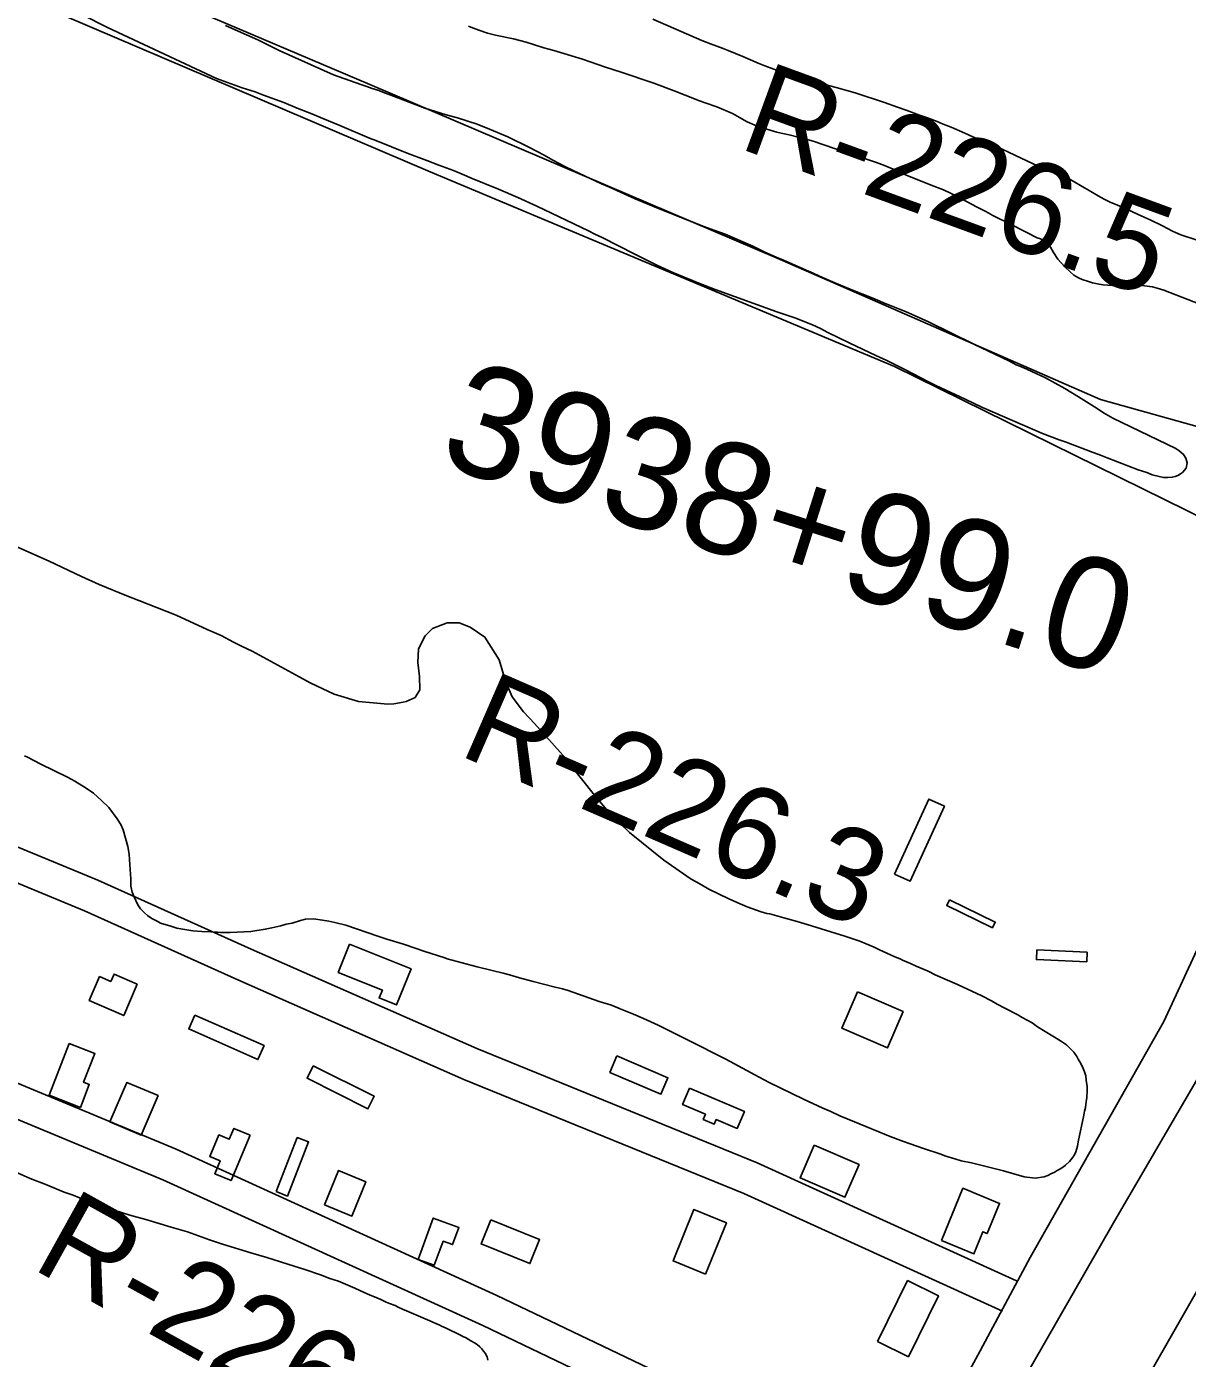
# Model space of a CAD drawing. Extents: x 3297716 to 3335574, y 688621 to 713991.
# Drawn here: x 3317870 to 3318912, y 695705 to 696901 of the extents above; entities that cross this region are included whole.
import ezdxf

# ---------------------------------------------------------------- set-up
doc = ezdxf.new("R2010")
doc.units = 0
for name, color, linetype in [('V-BLDG-OTLN', 7, 'Continuous'), ('V-LEVE-TOET', 7, 'Continuous'), ('V-RIVR-RANG-IDEN', 7, 'Continuous'), ('V-ROAD-CNTR', 7, 'Continuous'), ('V-SITE-VEGE', 7, 'Continuous'), ('V-SURV-IDEN', 7, 'Continuous'), ('V-SURV-LINE', 7, 'Continuous'), ('V-UTIL-LINE', 7, 'Continuous')]:
    doc.layers.add(name, color=color, linetype=linetype)

msp = doc.modelspace()

# ---------------------------------------------------------------- linework, layer by layer
at = {"layer": 'V-BLDG-OTLN'}
for points in [[(3318649.1, 696139.7), (3318679.9, 696207.1), (3318693.9, 696200.7), (3318663.1, 696133.4)], [(3318698.5, 696116.7), (3318739.6, 696096.7), (3318737.1, 696091.7), (3318696.1, 696111.7)], [(3318159.8, 696076.8), (3318215.1, 696054.7), (3318202.2, 696022.3), (3318186.5, 696028.6), (3318189.4, 696035.7), (3318149.8, 696051.6)], [(3318777, 696071.7), (3318822.1, 696069.7), (3318821.7, 696061.1), (3318776.6, 696063.1)], [(3317969.4, 696041), (3317957.2, 696012.8), (3317926.2, 696026.3), (3317935.5, 696047.8), (3317945.6, 696043.4), (3317948.5, 696050)], [(3318615.9, 696034.1), (3318656.9, 696016.4), (3318642.9, 695983.7), (3318601.9, 696001.4)], [(3318021.1, 696013.3), (3318083.2, 695985.8), (3318077.7, 695973.3), (3318015.6, 696000.8)], [(3317908.3, 695987.6), (3317931.3, 695978.6), (3317921.2, 695953), (3317926.3, 695951), (3317918.3, 695930.4), (3317890.2, 695941.4)], [(3318399.9, 695976.5), (3318445.7, 695956.8), (3318439.4, 695942.1), (3318393.6, 695961.8)], [(3318127.4, 695967.7), (3318182.1, 695940.4), (3318176.4, 695929.2), (3318121.8, 695956.5)], [(3317944.8, 695917.3), (3317960, 695952.8), (3317988, 695940.9), (3317972.8, 695905.3)], [(3318465, 695947.5), (3318514.4, 695926.7), (3318507.9, 695911.4), (3318489, 695919.4), (3318487.3, 695915.3), (3318477.4, 695919.5), (3318479.4, 695924.2), (3318458.9, 695932.9)], [(3318070.6, 695905.4), (3318053.6, 695864.7), (3318038.9, 695870.8), (3318043.7, 695882.4), (3318034.4, 695886.3), (3318042.6, 695905.7), (3318052, 695901.8), (3318056.1, 695911.5)], [(3318094.1, 695854.7), (3318112.9, 695903.2), (3318123.1, 695899.3), (3318104.2, 695850.7)], [(3318577, 695896.4), (3318617.4, 695879), (3318604.7, 695849.6), (3318564.4, 695867.1)], [(3318137.4, 695842.8), (3318150, 695873.6), (3318174.5, 695863.6), (3318162, 695832.8)], [(3318691.3, 695810.7), (3318710.6, 695857.7), (3318743.5, 695844.2), (3318732.4, 695817.1), (3318728.5, 695818.7), (3318720.4, 695798.8)], [(3318221.5, 695793.9), (3318235.1, 695831), (3318258.1, 695822.6), (3318252.4, 695807.1), (3318244, 695810.2), (3318236, 695788.6)], [(3318286.7, 695829.5), (3318330.6, 695811.7), (3318321.8, 695790.1), (3318278, 695807.8)], [(3318479.6, 695780.7), (3318450.4, 695792.5), (3318469.1, 695838.7), (3318498.3, 695826.8)], [(3318634, 695720.2), (3318660.9, 695774.8), (3318688.6, 695761.2), (3318661.7, 695706.5)]]:
    msp.add_lwpolyline(points, close=True, dxfattribs=at)
at = {"layer": 'V-LEVE-TOET'}
msp.add_lwpolyline([(3317652, 694015.5), (3317668.6, 694039.1), (3317749.2, 694161.4), (3317845.8, 694302.5), (3317960.2, 694468), (3318063.4, 694619.5), (3318169.3, 694770.4), (3318287.1, 694939.4), (3318393.6, 695095.1), (3318461.1, 695189.1), (3318541.9, 695305.9), (3318564.2, 695344), (3318624, 695448.7), (3318714.8, 695601.3), (3318772.1, 695698.4), (3318845.7, 695826.7), (3318919.3, 695952.9), (3318961.3, 696029.8)], dxfattribs=at)
at = {"layer": 'V-ROAD-CNTR'}
for points in [[(3318232.4, 696770.3), (3317577.6, 697050), (3317151.6, 697231.9), (3316818.8, 697364.8), (3316221.7, 697622), (3316112.7, 697676)], [(3318232.4, 696770.3), (3318649.1, 696595.7), (3318972.2, 696436.3), (3319007.9, 696418.5), (3319026.2, 696396.9), (3319039.9, 696371.9), (3319042.2, 696353.2), (3319028.3, 696304.5), (3318891, 696007.4), (3318771, 695795.6), (3318724, 695707.8), (3318668.7, 695606.4), (3318611.5, 695513.5), (3318524, 695352.8), (3318400.7, 695174.7), (3318250.6, 694958.6), (3318065.2, 694686.1), (3317923.9, 694483.9), (3317766.8, 694258.3), (3317645.7, 694083.5), (3317602.2, 694018.4)], [(3318758.7, 695774.6), (3318525.8, 695880.5), (3318274.1, 695983.1), (3318071.7, 696072.3), (3317933.9, 696134.4), (3317749.1, 696210.8), (3317545.1, 696308.6), (3317365.3, 696379.8), (3317155.6, 696474.5)], [(3318746.2, 695747.3), (3318513.9, 695853), (3318262.4, 695955.4), (3318059.5, 696044.9), (3317922, 696106.8), (3317736.8, 696183.4), (3317533.1, 696281.1), (3317353.6, 696352.2), (3317143.2, 696447.2)], [(3317547.5, 696161.9), (3317580.6, 696112.7), (3317604.1, 696074.3), (3317639.5, 696040.3), (3317673, 696030.5), (3318004.3, 695892.7), (3318292.3, 695761.6), (3318510, 695657.3), (3318617.1, 695613.5), (3318657.6, 695588)], [(3317527.1, 696138.5), (3317555.4, 696096.5), (3317580.5, 696055.4), (3317624, 696013.6), (3317663, 696002.2), (3317992.3, 695865.2), (3318279.6, 695734.4), (3318497.9, 695629.8), (3318603.3, 695586.7), (3318641.6, 695562.6)]]:
    msp.add_lwpolyline(points, dxfattribs=at)
at = {"layer": 'V-SITE-VEGE'}
for points in [[(3318831.2, 696557.8), (3318836.7, 696554), (3318845.2, 696549.1), (3318853.3, 696545.2), (3318877.6, 696533.7), (3318901.7, 696521.9), (3318904.7, 696520), (3318908.7, 696516.7), (3318910.7, 696513.4), (3318911.8, 696509), (3318911.1, 696504.2), (3318907.8, 696500.5), (3318905.9, 696499.1), (3318903.6, 696497.8), (3318901.1, 696496.8), (3318898.5, 696496.2), (3318894.1, 696495.8), (3318890.6, 696496), (3318886.9, 696496.7), (3318880.4, 696498.4), (3318875.6, 696500.3), (3318867.8, 696502.9), (3318840, 696513.6), (3318834, 696516), (3318825, 696519.3), (3318803.3, 696527.6), (3318797.1, 696529.6), (3318782.1, 696535.5), (3318728.1, 696558.8), (3318712.6, 696566.1), (3318686.2, 696578.6), (3318681, 696581.2), (3318672.7, 696585.4), (3318658.5, 696592.8), (3318642.3, 696601), (3318632.4, 696605.5), (3318609.1, 696616.6), (3318588.8, 696626.5), (3318582.6, 696629.6), (3318575.5, 696632.9), (3318559.7, 696639.3), (3318543.6, 696644.8), (3318488.2, 696664.6), (3318476.4, 696669.1), (3318460.2, 696675.7), (3318450.3, 696680), (3318436.5, 696686.4), (3318416, 696696.5), (3318386.7, 696711.4), (3318380.2, 696714.3), (3318374.4, 696717.3), (3318328.1, 696739.5), (3318311, 696747.4), (3318293.7, 696754.9), (3318269.9, 696764.5), (3318261, 696768.3), (3318253.1, 696771.6), (3318240.1, 696776.3), (3318229.3, 696780.6), (3318211.8, 696787.2), (3318183.6, 696798.4), (3318177.9, 696800.5), (3318151.3, 696812.1), (3318135.8, 696818.3), (3318126.1, 696822.4), (3318112.8, 696827.6), (3318101, 696832.5), (3318082.7, 696839.2), (3318075.1, 696842.1), (3318063.6, 696845.9), (3318040.5, 696854.2), (3317942.5, 696900.1), (3317920.3, 696911.4)], [(3318432.2, 696907.4), (3318476.3, 696888.3), (3318484.1, 696885.4), (3318495.2, 696881.1), (3318499.8, 696879.3), (3318512.9, 696873.8), (3318526.8, 696867.8), (3318532.8, 696865.6), (3318540.7, 696862.4), (3318544.8, 696860.9), (3318556.4, 696857.1), (3318568.6, 696853.7), (3318596.7, 696846.1), (3318613.8, 696841.3), (3318640.3, 696832.6), (3318651.9, 696828.5), (3318659.7, 696825.8), (3318671.6, 696821.3), (3318678.9, 696818.8), (3318687.6, 696815.5), (3318692.7, 696813.3), (3318700, 696810.5), (3318712.3, 696805.2), (3318719.6, 696801.7), (3318724.2, 696799.7), (3318729.5, 696797.7), (3318741.4, 696792.7), (3318751.5, 696788), (3318773.6, 696777.4), (3318782.4, 696773.7), (3318793.5, 696769.4), (3318801.9, 696766), (3318807.5, 696763.2), (3318819.6, 696755.9), (3318823.8, 696753.7), (3318832.1, 696748.7), (3318837.5, 696745.8), (3318842.9, 696743.1), (3318856, 696737.6), (3318867.9, 696732), (3318878.8, 696727.2), (3318889.9, 696721.8), (3318898.8, 696717), (3318901.3, 696715.8), (3318906.1, 696713.8), (3318920.1, 696709.2)], [(3318048.6, 696901.9), (3318057.1, 696897.9), (3318077.6, 696888.8), (3318085.3, 696885), (3318096.6, 696879.2), (3318145.5, 696857.6), (3318170.2, 696848.8), (3318175.5, 696847.1), (3318180.3, 696845.2), (3318185.2, 696843.6), (3318192.3, 696840.9), (3318199.3, 696838.3), (3318227.4, 696827.6), (3318246.6, 696821.4), (3318256.8, 696818.8), (3318274.4, 696813.1), (3318285.7, 696808.8), (3318302, 696801.7), (3318321.6, 696792.2), (3318334.5, 696785.4), (3318342.4, 696780.9), (3318353.7, 696775), (3318360.6, 696771.5), (3318386, 696759.6), (3318393.3, 696756.6), (3318416.4, 696746.1), (3318435.8, 696737.9), (3318453.8, 696731), (3318478, 696721.4), (3318488, 696717.6), (3318497.2, 696714.3), (3318521.9, 696703.6), (3318532.1, 696698.5), (3318543.4, 696693.5), (3318547.5, 696692), (3318576.6, 696679.1), (3318584.4, 696675.5), (3318595.7, 696670.7), (3318614.4, 696662.9), (3318625.1, 696658.7), (3318631.9, 696656), (3318640.7, 696652.2), (3318646.3, 696650.1), (3318653.7, 696647.2), (3318659, 696644.9), (3318679.7, 696635.6), (3318720.5, 696615.6), (3318752.4, 696600.4), (3318758.4, 696597.1), (3318761.6, 696595.9), (3318768, 696593.1), (3318777, 696588.9), (3318784.6, 696585.3), (3318802, 696575.7), (3318814.4, 696568.4), (3318831.2, 696557.8)], [(3318792, 696697.8), (3318789.2, 696702.7), (3318786.4, 696706.1), (3318784.2, 696708.1), (3318780.3, 696710.2), (3318777.3, 696711.2), (3318754.4, 696722.9), (3318737.3, 696731.3), (3318731.2, 696734.6), (3318722.8, 696738.9), (3318710.5, 696745.5), (3318700, 696750.9), (3318693.1, 696754.1), (3318682.1, 696758.4), (3318660.5, 696767.2), (3318653.7, 696770.1), (3318649.5, 696772.1), (3318638.7, 696776.7), (3318631.2, 696779.4), (3318604.9, 696788.1), (3318576.1, 696798), (3318569.6, 696799.8), (3318564, 696801.2), (3318554.6, 696803.5), (3318547.3, 696805.1), (3318543.5, 696806.1), (3318534.6, 696808.6), (3318527.4, 696811), (3318523.9, 696812.3), (3318521.1, 696813.4), (3318516.8, 696815.3), (3318503.7, 696822.6), (3318489.6, 696828.8), (3318479.3, 696832.3), (3318474, 696834.2), (3318461.1, 696839.2), (3318451.4, 696843.1), (3318433.2, 696850.1), (3318403.9, 696859.8), (3318389.6, 696864.4), (3318369, 696871.6), (3318349.2, 696877.4), (3318343.3, 696879.3), (3318334.2, 696881.7), (3318325.1, 696884.6), (3318318.4, 696886.9), (3318307.2, 696889.8), (3318290.9, 696893.1), (3318283.7, 696895), (3318275.9, 696897.5), (3318268.7, 696900.2), (3318266.8, 696901.1)], [(3318928.7, 696649.4), (3318891.1, 696664.2), (3318885, 696666), (3318880.9, 696667), (3318878.2, 696667.5), (3318871.4, 696668.3), (3318861.7, 696668.4), (3318856.6, 696668.2), (3318844.8, 696668.3), (3318836.5, 696668.9), (3318832.8, 696669.5), (3318826.9, 696670.8), (3318823.2, 696671.8), (3318817.7, 696673.8), (3318814.3, 696675.3), (3318810.3, 696677.7), (3318806.8, 696680.5), (3318802.2, 696685), (3318795.7, 696691.9), (3318792, 696697.8)], [(3317850.5, 696438.6), (3317890.3, 696420.8), (3317919.3, 696407.1), (3317935.2, 696399.9), (3317959.9, 696389.7), (3317970.7, 696385.5), (3318004.4, 696372.3), (3318032.2, 696359.3), (3318044.6, 696354), (3318055.8, 696348), (3318062.8, 696344.5), (3318072.4, 696340), (3318108.8, 696320.3), (3318124.7, 696311.5), (3318146, 696301.4), (3318168.1, 696294.9), (3318194.2, 696292.3), (3318199.6, 696292.7), (3318208.1, 696294.3), (3318210.8, 696294.7), (3318218.7, 696298.3), (3318223, 696305.3), (3318222.8, 696317.3), (3318221.2, 696329.8), (3318221.9, 696342.2), (3318227.7, 696353.9), (3318234.3, 696360.4), (3318247.5, 696365.3), (3318258.3, 696365.4), (3318268.1, 696361.5), (3318281.5, 696352.6), (3318294.3, 696332.1), (3318299.9, 696313.1), (3318305.9, 696299.1), (3318316.1, 696285.5), (3318325.9, 696274.9), (3318354.2, 696243.7), (3318359.2, 696236.8), (3318367, 696226.9), (3318381, 696209.2), (3318394.2, 696193.5), (3318411.3, 696177.1), (3318442, 696152.2), (3318466.7, 696135.4), (3318471, 696132.8), (3318476, 696130.1), (3318482.6, 696126.3), (3318500.4, 696117.6), (3318510.5, 696113), (3318517, 696110.4), (3318529.4, 696105.8), (3318534.4, 696104.3), (3318537.1, 696104), (3318549.9, 696100.6), (3318561.9, 696097.2), (3318570.7, 696094.6), (3318604.7, 696084), (3318617.9, 696079.5), (3318623.7, 696077.2), (3318631, 696074.2), (3318635.7, 696071.9), (3318645.7, 696067.3), (3318649.6, 696065.5), (3318654.2, 696063.6), (3318656.2, 696062.4), (3318663.5, 696059.4), (3318668.5, 696057.1), (3318679.4, 696052.6), (3318685.6, 696049.5), (3318705.7, 696040.8), (3318727.7, 696030.6), (3318736.2, 696026), (3318741.3, 696022.9), (3318748.2, 696019.5), (3318759.8, 696013.4), (3318763.7, 696011.2), (3318772.6, 696006.2), (3318777.6, 696002.8), (3318798.2, 695990.2), (3318803.6, 695986.4), (3318810.2, 695979.9)], [(3317970, 696112.2), (3317968.1, 696116), (3317966.5, 696119.5), (3317964.9, 696123.7), (3317963.7, 696129.1), (3317963.7, 696135.7), (3317962.8, 696148), (3317962, 696157.6), (3317960.8, 696164.5), (3317956.8, 696179.5), (3317954.5, 696184.5), (3317951.3, 696189.5), (3317943.9, 696199.5), (3317937.3, 696206), (3317930, 696212.5), (3317923.4, 696217.1), (3317913.3, 696223.2), (3317906.7, 696227), (3317882.8, 696238.4), (3317870.8, 696244.8), (3317868, 696246)], [(3318810.2, 695979.9), (3318812.9, 695976), (3318814.1, 695973.7), (3318816.4, 695969.9), (3318818.4, 695965.3), (3318819.6, 695962.2), (3318820.8, 695958.8), (3318821.2, 695954.9), (3318822, 695949.1), (3318822, 695945.7), (3318821.7, 695939.1), (3318821.3, 695935.2), (3318820.6, 695930.2), (3318819.8, 695927.1), (3318819.1, 695923.3), (3318813.9, 695899.3), (3318813.5, 695895.5), (3318812, 695890.5), (3318810.9, 695887.8), (3318808.6, 695884.7), (3318806.3, 695881.9), (3318802.8, 695878.4), (3318800.9, 695876.9), (3318797.1, 695874.5), (3318795.2, 695873.8), (3318792.5, 695871.8), (3318790.2, 695871), (3318786.7, 695869.1), (3318783.6, 695867.9), (3318775.5, 695866.7), (3318765.5, 695868.1), (3318747, 695873.4), (3318718.4, 695880.5), (3318709.1, 695882.4), (3318703.3, 695884.3), (3318695.2, 695886.5), (3318689.8, 695888.8), (3318675.1, 695893.3), (3318657.3, 695899.7), (3318645.4, 695904.3), (3318613.3, 695917.5), (3318600.1, 695922.8), (3318592, 695926.6), (3318584.7, 695929.7), (3318567.6, 695937.6), (3318536.7, 695952.8), (3318527.8, 695957.4), (3318497.6, 695973.8), (3318488.3, 695978.3), (3318473.6, 695985.9), (3318458.5, 695993.5), (3318436.9, 696004.2), (3318423.7, 696010.2), (3318414.8, 696014), (3318402.8, 696018.9), (3318395.1, 696022), (3318383.9, 696025.4), (3318356.1, 696035.2), (3318351, 696036.7), (3318344.5, 696038.2), (3318324.8, 696043.4), (3318312.4, 696046.8), (3318303.5, 696049.5), (3318297.7, 696051), (3318288.1, 696053.2), (3318274.6, 696056.6), (3318247.5, 696063.7), (3318245.6, 696064.5), (3318226.7, 696070.5), (3318219.7, 696073.1), (3318208.5, 696076.9), (3318193.4, 696081.4), (3318185.3, 696084.1), (3318156.7, 696093.9), (3318146.7, 696096.5), (3318141.3, 696097.6), (3318127.8, 696099.8), (3318120.4, 696099.4), (3318115.8, 696098.2), (3318108.5, 696095.8), (3318103.1, 696095), (3318098.1, 696093.4), (3318090.1, 696091.5), (3318084.3, 696090.3), (3318071.2, 696088.2), (3318052.7, 696087.3), (3318044.2, 696087.3), (3318041.5, 696087.6), (3318038.8, 696087.6), (3318035.3, 696088), (3318027.2, 696088.3), (3318019.1, 696089), (3318004.9, 696091.2), (3317999.5, 696093.1), (3317990.2, 696095.8), (3317987.1, 696097.7), (3317982.4, 696099.9), (3317978.6, 696102.6), (3317975.9, 696104.9), (3317972.4, 696108.7), (3317970, 696112.2)], [(3317856.9, 695873.8), (3317873.1, 695866.6), (3317887.2, 695861.1), (3317903.7, 695854.3), (3317911.7, 695851.4), (3317928.8, 695844.5), (3317962.7, 695833.5), (3317977.1, 695829.6), (3317999.7, 695822.9), (3318014.3, 695818.7), (3318034.2, 695811.5)], [(3318034.2, 695811.5), (3318045.8, 695807.6), (3318071.2, 695799.7), (3318085.8, 695795.5), (3318110.2, 695787.9), (3318119.7, 695784.7), (3318133.8, 695779.9), (3318142.3, 695776.8), (3318150, 695774.2), (3318164.7, 695767.9), (3318172.9, 695764.2), (3318177.8, 695762.2), (3318184.3, 695759.3), (3318187.9, 695757.8), (3318192.9, 695755.5), (3318195.9, 695754.4), (3318200.8, 695752.4), (3318203.6, 695750.9), (3318207.6, 695749.2), (3318211.2, 695747.8), (3318234.2, 695737.7), (3318237.9, 695736), (3318240.3, 695735.1), (3318242.5, 695734), (3318246.8, 695732.2), (3318259.6, 695725.9), (3318262.1, 695724.4), (3318263.9, 695723.6), (3318268.8, 695720.9), (3318272.2, 695718.9), (3318274.4, 695717.4), (3318276.9, 695715.4), (3318278.4, 695713.9), (3318280.3, 695711.5), (3318281.8, 695709.7), (3318283.4, 695706.4), (3318284.1, 695703.4)]]:
    msp.add_lwpolyline(points, dxfattribs=at)
at = {"layer": 'V-SURV-LINE'}
msp.add_lwpolyline([(3318655.6, 695301.8), (3318931.1, 695783.7)], dxfattribs=at)
at = {"layer": 'V-UTIL-LINE'}
msp.add_lwpolyline([(3319067.4, 696500.6), (3318834, 696565.8), (3318543.9, 696692.8), (3318178.1, 696848.8), (3317802.8, 697008.4)], dxfattribs=at)

# ---------------------------------------------------------------- texts
at = {"layer": 'V-RIVR-RANG-IDEN'}
for s, rotation, p in [('R-226.5', 339.9118, (3318507.4, 696792.3)), ('R-226.3', 336.4858, (3318256, 696247.5)), ('R-226.2', 330.9737, (3317873, 695786.6))]:
    msp.add_text(s, height=83, rotation=rotation, dxfattribs=at).set_placement(p)
at = {"layer": 'V-SURV-IDEN'}
msp.add_text('3938+99.0', height=100, rotation=342.3559, dxfattribs=at).set_placement((3318237.4, 696508.4))

doc.saveas('drawing.dxf')
